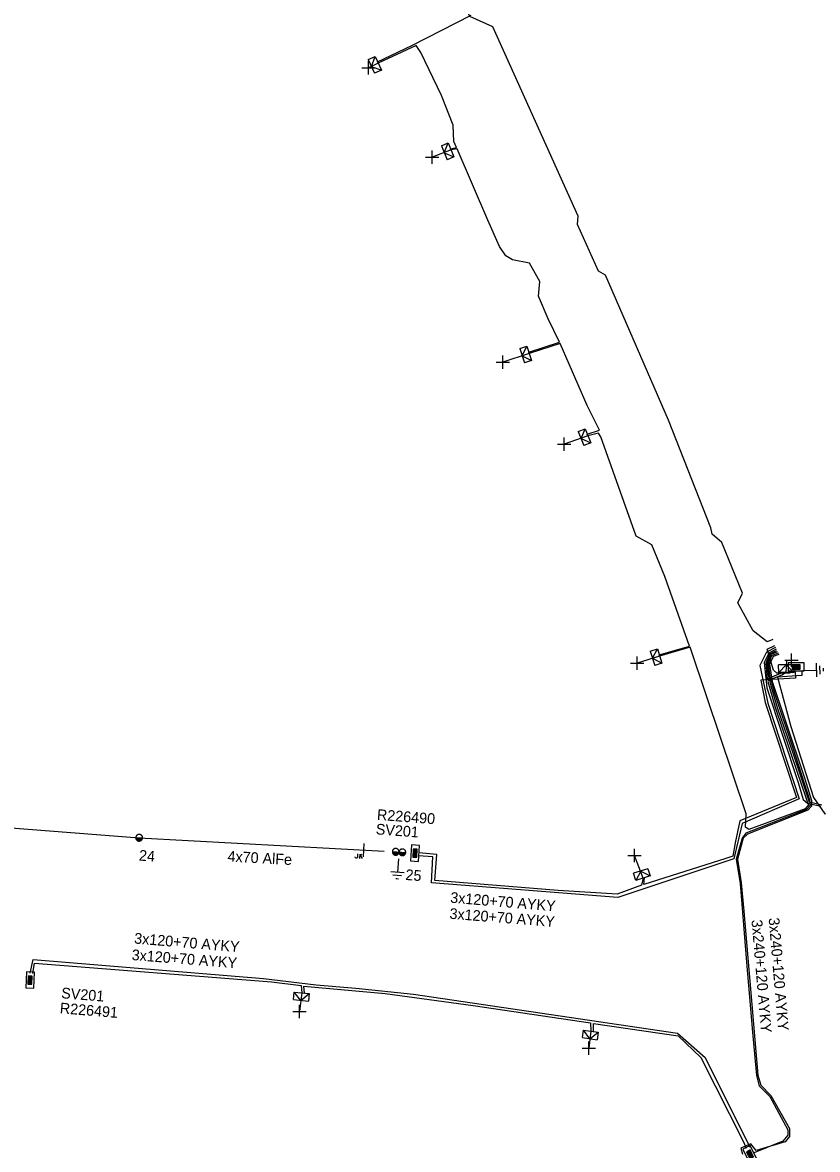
# Model space of a CAD drawing. Extents: x -544780 to -541582, y -1198995 to -1196551.
# Drawn here: x -542723.3 to -542649.1, y -1198255 to -1198149.8 of the extents above; entities that cross this region are included whole.
import ezdxf

# ---------------------------------------------------------------- set-up
doc = ezdxf.new("R2010")
doc.units = 0
for name, color, linetype in [('Vrstva 1', 7, 'Continuous'), ('Vrstva 13', 7, 'Continuous'), ('Vrstva 14', 7, 'Continuous'), ('Vrstva 15', 7, 'Continuous'), ('Vrstva 18', 7, 'Continuous'), ('Vrstva 2', 7, 'Continuous'), ('Vrstva 28', 7, 'Continuous'), ('Vrstva 29', 7, 'Continuous'), ('Vrstva 30', 7, 'Continuous'), ('Vrstva 31', 7, 'Continuous'), ('Vrstva 34', 7, 'Continuous'), ('Vrstva 5', 7, 'Continuous'), ('Vrstva 59', 7, 'Continuous'), ('Vrstva 6', 7, 'Continuous'), ('Vrstva 8', 7, 'Continuous'), ('Vrstva 9', 7, 'Continuous')]:
    doc.layers.add(name, color=color, linetype=linetype)

# ---------------------------------------------------------------- blocks, each defined once
blk = doc.blocks.new('NN440')
at = {"layer": 'Vrstva 2'}
for points in [[(0.63, 0), (0.63, 0.06), (0.62, 0.13), (0.6, 0.19), (0.58, 0.25), (0.55, 0.31), (0.51, 0.37), (0.47, 0.42), (0.42, 0.46), (0.37, 0.51), (0.32, 0.54), (0.26, 0.57), (0.2, 0.59), (0.13, 0.61), (0.07, 0.62), (0, 0.63), (-0.06, 0.62), (-0.13, 0.61), (-0.19, 0.59), (-0.26, 0.57), (-0.31, 0.54), (-0.37, 0.51), (-0.42, 0.46), (-0.47, 0.42), (-0.51, 0.37), (-0.54, 0.31), (-0.57, 0.25), (-0.6, 0.19), (-0.62, 0.13), (-0.63, 0.06), (-0.63, 0), (-0.63, -0.07), (-0.62, -0.14), (-0.6, -0.2), (-0.57, -0.26), (-0.54, -0.32), (-0.51, -0.37), (-0.47, -0.43), (-0.42, -0.47), (-0.37, -0.51), (-0.31, -0.55), (-0.26, -0.58), (-0.19, -0.6), (-0.13, -0.62), (-0.06, -0.63), (0, -0.63), (0.07, -0.63), (0.13, -0.62), (0.2, -0.6), (0.26, -0.58), (0.32, -0.55), (0.37, -0.51), (0.42, -0.47), (0.47, -0.43), (0.51, -0.37), (0.55, -0.32), (0.58, -0.26), (0.6, -0.2), (0.62, -0.14), (0.63, -0.07), (0.63, 0)], [(-0.63, 0), (0.63, 0)], [(-0.6, -0.18), (0.57, -0.18)], [(-0.51, -0.32), (0.5, -0.32)], [(-0.37, -0.47), (0.35, -0.47)]]:
    blk.add_lwpolyline(points, dxfattribs=at)
blk = doc.blocks.new('NN450')
at = {"layer": 'Vrstva 2'}
for points in [[(0, 0), (0, 0.07), (-0.01, 0.13), (-0.03, 0.19), (-0.05, 0.25), (-0.08, 0.31), (-0.12, 0.37), (-0.16, 0.42), (-0.21, 0.46), (-0.26, 0.51), (-0.31, 0.54), (-0.37, 0.57), (-0.43, 0.59), (-0.5, 0.61), (-0.56, 0.62), (-0.63, 0.62), (-0.69, 0.62), (-0.75, 0.61), (-0.82, 0.59), (-0.88, 0.57), (-0.94, 0.54), (-0.99, 0.51), (-1.04, 0.46), (-1.09, 0.42), (-1.13, 0.37), (-1.17, 0.31), (-1.2, 0.25), (-1.22, 0.19), (-1.24, 0.13), (-1.25, 0.07), (-1.25, 0), (-1.25, -0.07), (-1.24, -0.13), (-1.22, -0.19), (-1.2, -0.25), (-1.17, -0.31), (-1.13, -0.37), (-1.09, -0.42), (-1.04, -0.46), (-0.99, -0.51), (-0.94, -0.54), (-0.88, -0.57), (-0.82, -0.59), (-0.75, -0.61), (-0.69, -0.62), (-0.62, -0.63), (-0.56, -0.62), (-0.5, -0.61), (-0.43, -0.59), (-0.37, -0.57), (-0.31, -0.54), (-0.26, -0.51), (-0.21, -0.46), (-0.16, -0.42), (-0.12, -0.37), (-0.08, -0.31), (-0.05, -0.25), (-0.03, -0.19), (-0.01, -0.13), (0, -0.07), (0, 0)], [(1.25, 0), (1.25, 0.07), (1.24, 0.13), (1.22, 0.19), (1.2, 0.25), (1.17, 0.31), (1.13, 0.37), (1.09, 0.42), (1.04, 0.46), (0.99, 0.51), (0.94, 0.54), (0.88, 0.57), (0.82, 0.59), (0.75, 0.61), (0.69, 0.62), (0.62, 0.62), (0.56, 0.62), (0.5, 0.61), (0.43, 0.59), (0.37, 0.57), (0.31, 0.54), (0.26, 0.51), (0.21, 0.46), (0.16, 0.42), (0.12, 0.37), (0.08, 0.31), (0.05, 0.25), (0.03, 0.19), (0.01, 0.13), (0, 0.07), (0, 0), (0, -0.07), (0.01, -0.13), (0.03, -0.19), (0.05, -0.25), (0.08, -0.31), (0.12, -0.37), (0.16, -0.42), (0.21, -0.46), (0.26, -0.51), (0.31, -0.54), (0.37, -0.57), (0.43, -0.59), (0.5, -0.61), (0.56, -0.62), (0.63, -0.63), (0.69, -0.62), (0.75, -0.61), (0.82, -0.59), (0.88, -0.57), (0.94, -0.54), (0.99, -0.51), (1.04, -0.46), (1.09, -0.42), (1.13, -0.37), (1.17, -0.31), (1.2, -0.25), (1.22, -0.19), (1.24, -0.13), (1.25, -0.07), (1.25, 0)], [(-1.25, 0), (1.25, 0)], [(-1.23, -0.16), (-0.02, -0.16)], [(-1.16, -0.32), (-0.09, -0.32)], [(-1.03, -0.47), (-0.22, -0.47)], [(0.02, -0.16), (1.23, -0.16)], [(0.09, -0.32), (1.16, -0.32)], [(0.22, -0.47), (1.03, -0.47)]]:
    blk.add_lwpolyline(points, dxfattribs=at)
blk = doc.blocks.new('NN840')
at = {"layer": 'Vrstva 15'}
for points in [[(0, 0.62), (0, -0.63)], [(-0.75, -0.71), (-0.75, -0.66)], [(-0.73, -0.76), (-0.75, -0.71)], [(-0.66, -0.8), (-0.73, -0.76)], [(-0.63, -0.8), (-0.66, -0.8)], [(-0.56, -0.76), (-0.63, -0.8)], [(-0.54, -0.71), (-0.56, -0.76)], [(-0.54, -0.38), (-0.54, -0.71)], [(-0.33, -0.38), (-0.33, -0.8)], [(-0.33, -0.64), (-0.13, -0.38)], [(-0.26, -0.56), (-0.09, -0.8)]]:
    blk.add_lwpolyline(points, dxfattribs=at)
blk = doc.blocks.new('NN800')
at = {"layer": 'Vrstva 1'}
for points in [[(-0.44, 0.44), (0.44, -0.44)], [(-0.44, -0.44), (0.44, 0.44)]]:
    blk.add_lwpolyline(points, dxfattribs=at)
blk = doc.blocks.new('NN620')
at = {"layer": 'Vrstva 8'}
for points in [[(0.75, 0), (-0.75, 0)], [(-0.75, 0), (-0.75, -0.75)], [(0.75, -0.75), (0.75, 0)], [(-0.75, -0.75), (0.75, -0.75)], [(0.37, -0.18), (-0.38, -0.18)], [(-0.38, -0.18), (-0.38, -0.56)], [(-0.38, -0.56), (0.37, -0.56)], [(0.32, -0.23), (-0.33, -0.23)], [(-0.33, -0.23), (-0.33, -0.51)], [(-0.33, -0.51), (0.32, -0.51)], [(0.27, -0.27), (-0.28, -0.27)], [(-0.28, -0.27), (-0.28, -0.46)], [(-0.28, -0.46), (0.27, -0.46)], [(0.23, -0.32), (-0.23, -0.32)], [(-0.23, -0.32), (-0.23, -0.42)], [(-0.23, -0.42), (0.23, -0.42)], [(-0.19, -0.37), (0.19, -0.37)], [(0.23, -0.42), (0.23, -0.32)], [(0.27, -0.46), (0.27, -0.27)], [(0.32, -0.51), (0.32, -0.23)], [(0.37, -0.56), (0.37, -0.18)]]:
    blk.add_lwpolyline(points, dxfattribs=at)
blk = doc.blocks.new('NN630')
at = {"layer": 'Vrstva 9'}
for points in [[(0, -0.7), (-0.7, 0)], [(-0.7, -0.7), (-0.7, 0), (0.7, 0), (0.7, -0.7)], [(-0.7, -0.7), (0.7, -0.7)], [(0, -0.7), (0.7, 0)]]:
    blk.add_lwpolyline(points, dxfattribs=at)
blk = doc.blocks.new('NN810')
at = {"layer": 'Vrstva 14'}
for points in [[(0, -0.64), (0, -1.89)], [(0.63, -1.89), (-0.62, -1.89)], [(0.39, -2.2), (-0.4, -2.2)], [(0, -2.52), (-0.12, -2.52)], [(0.14, -2.52), (0, -2.52)]]:
    blk.add_lwpolyline(points, dxfattribs=at)

msp = doc.modelspace()

# ---------------------------------------------------------------- linework, layer by layer
at = {"layer": 'Vrstva 1'}
msp.add_lwpolyline([(-542924.66, -1198163.13), (-542924.66, -1198163.13), (-542896.04, -1198168.84), (-542867.06, -1198175.37), (-542845.56, -1198183.09), (-542822.54, -1198194.62), (-542796.23, -1198208.43), (-542764.5, -1198219.99), (-542737.2, -1198223.93), (-542712.46, -1198225.86), (-542689.58, -1198227.12)], dxfattribs=at)
at = {"layer": 'Vrstva 5'}
for points in [[(-542653.33, -1198207.35), (-542653.84, -1198207.58), (-542655.14, -1198206.56), (-542656.57, -1198203.94), (-542656.14, -1198203.05), (-542658.08, -1198198.3), (-542658.97, -1198197.55), (-542659.11, -1198196.95), (-542663.05, -1198186.9), (-542668.93, -1198173.36), (-542669.58, -1198173.01), (-542671.54, -1198168.63), (-542671.49, -1198167.86), (-542679.46, -1198150.19), (-542681.61, -1198149.22), (-542687.1, -1198137.73), (-542691.76, -1198127.22), (-542694.15, -1198121.51), (-542693.1, -1198118.04), (-542690.73, -1198116.68), (-542691.15, -1198115.95)], [(-542652.99, -1198208.41), (-542653.64, -1198208.74), (-542653.96, -1198209.56), (-542653.84, -1198211.03), (-542652.4, -1198210.44), (-542652.07, -1198210.44), (-542652.47, -1198210.7), (-542653.74, -1198211.2), (-542653.77, -1198211.28), (-542653.09, -1198213.68), (-542651.03, -1198219.73), (-542650.72, -1198220.64), (-542650.18, -1198222.29), (-542649.98, -1198222.79), (-542650.31, -1198223.18), (-542655.54, -1198225.08), (-542655.86, -1198224.88), (-542655.8, -1198223.64), (-542659.46, -1198212.72), (-542661.03, -1198208.08), (-542663.88, -1198208.91), (-542663.93, -1198208.79), (-542661.09, -1198207.99), (-542663.41, -1198201.49), (-542664.61, -1198198.53), (-542666.08, -1198197.72), (-542669.37, -1198188.45), (-542669.58, -1198188.1), (-542670.57, -1198188.35), (-542670.64, -1198188.19), (-542669.5, -1198187.82), (-542670.65, -1198185.54), (-542673.15, -1198179.76), (-542676.05, -1198180.67), (-542676.1, -1198180.54), (-542673.22, -1198179.63), (-542674.28, -1198177.43), (-542675.18, -1198175.34), (-542675.07, -1198173.95), (-542676.02, -1198172.26), (-542677.6, -1198171.94), (-542678.23, -1198171.57), (-542678.83, -1198170.7), (-542679.93, -1198168.24), (-542682.78, -1198161.57), (-542683.34, -1198161.68), (-542683.39, -1198161.57), (-542682.84, -1198161.46), (-542683.09, -1198160.89), (-542683.15, -1198159.37), (-542684.25, -1198156.61), (-542686.17, -1198152.58), (-542686.59, -1198151.94), (-542690.14, -1198153.59), (-542690.21, -1198153.46), (-542687.01, -1198151.93), (-542681.48, -1198149.11)], [(-542650.6, -1198210.3), (-542650.61, -1198210.71), (-542652.88, -1198210.88), (-542651.64, -1198215.47), (-542649.51, -1198222.1), (-542648.46, -1198223.62), (-542647.26, -1198223.43), (-542635.89, -1198220.48), (-542626.84, -1198217.73), (-542616.9, -1198216.93), (-542616.69, -1198216.44), (-542618.41, -1198209.49), (-542618.22, -1198208.83), (-542616.16, -1198203.02), (-542614.91, -1198202.19), (-542612.49, -1198195.23), (-542612.24, -1198193.67), (-542610.57, -1198187.81), (-542608.13, -1198180.1), (-542607.72, -1198176.09), (-542606.66, -1198172.27), (-542606.02, -1198172.42)], [(-542653.07, -1198208.12), (-542653.92, -1198208.54), (-542654.52, -1198209.8), (-542653.79, -1198213.32), (-542650.85, -1198222.23), (-542656.19, -1198224.52), (-542656.96, -1198227.84), (-542667.79, -1198231.44), (-542685.18, -1198230.07), (-542685.04, -1198227.66), (-542686.39, -1198227.56)], [(-542653, -1198208.26), (-542653.69, -1198208.63), (-542654.12, -1198209.52), (-542653.88, -1198211.89), (-542650.96, -1198220.72), (-542650.47, -1198222.31), (-542650.08, -1198222.64), (-542648.84, -1198222.93)], [(-542651.73, -1198210.3), (-542651.73, -1198210.5), (-542652.93, -1198210.52), (-542653.24, -1198210.24), (-542653.84, -1198208.26), (-542653.12, -1198207.92)], [(-542652.82, -1198208.64), (-542653.43, -1198208.88), (-542653.74, -1198209.64), (-542653.61, -1198210.81), (-542653.17, -1198212.37), (-542651.41, -1198217.56), (-542649.88, -1198222.32), (-542649.83, -1198222.86), (-542650.17, -1198223.24), (-542655.84, -1198225.43), (-542656.18, -1198225.89), (-542656.74, -1198227.86), (-542656.36, -1198230.14), (-542655.76, -1198237.46), (-542655.2, -1198244), (-542654.84, -1198248.06), (-542654.58, -1198249), (-542653.59, -1198250.02), (-542651.91, -1198253.11), (-542651.91, -1198253.62), (-542652.39, -1198254.18), (-542655.14, -1198255.29)], [(-542652.77, -1198208.78), (-542653.29, -1198208.96), (-542653.63, -1198209.66), (-542653.37, -1198211.27), (-542652.23, -1198214.71), (-542650.33, -1198220.37), (-542649.7, -1198222.38), (-542649.7, -1198222.92), (-542650.05, -1198223.3), (-542655.68, -1198225.52), (-542656.08, -1198225.91), (-542656.6, -1198227.87), (-542656.26, -1198230.07), (-542656.02, -1198232.73), (-542655.28, -1198241.43), (-542654.7, -1198248.03), (-542654.44, -1198248.96), (-542653.49, -1198249.92), (-542651.75, -1198253.01), (-542651.75, -1198253.73), (-542652.15, -1198254.25), (-542654.86, -1198255.06), (-542655.38, -1198254.42), (-542656.3, -1198254.82), (-542656.16, -1198255.4)], [(-542652.91, -1198208.51), (-542653.52, -1198208.79), (-542653.86, -1198209.61), (-542653.72, -1198210.83), (-542653.5, -1198211.69), (-542652.89, -1198213.8), (-542651.43, -1198218.03), (-542649.93, -1198222.52), (-542648.74, -1198222.78)], [(-542651.24, -1198210.34), (-542651.21, -1198210.96), (-542654.45, -1198211.16), (-542654.04, -1198213.24), (-542651.1, -1198222.1), (-542656.41, -1198224.29), (-542656.82, -1198226.34), (-542657.05, -1198227.57), (-542657.69, -1198227.79), (-542665.36, -1198230.24), (-542665.28, -1198229.59), (-542665.43, -1198229.64), (-542665.56, -1198230.3), (-542667.84, -1198231.12), (-542673.34, -1198230.8), (-542684.86, -1198229.84), (-542684.68, -1198227.43), (-542686.36, -1198227.28)], [(-542722.64, -1198238.51), (-542722.36, -1198237.23), (-542700.84, -1198239.01), (-542695.94, -1198239.58), (-542692.23, -1198239.89), (-542686.84, -1198240.47), (-542662.21, -1198244.1), (-542659.64, -1198246.36), (-542655.46, -1198254.73)], [(-542722.39, -1198238.52), (-542722.24, -1198237.57), (-542700.1, -1198239.32), (-542697.34, -1198239.66), (-542697.29, -1198240.34), (-542697.04, -1198240.38), (-542697.08, -1198239.7), (-542689.51, -1198240.39), (-542681.29, -1198241.52), (-542670.33, -1198243.15), (-542670.3, -1198243.92), (-542670.06, -1198243.95), (-542670.05, -1198243.19), (-542662.16, -1198244.34), (-542660.02, -1198246.36), (-542656.05, -1198254.24), (-542655.8, -1198254.83)]]:
    msp.add_lwpolyline(points, dxfattribs=at)
at = {"layer": 'Vrstva 59'}
for points in [[(-542690.14, -1198153.59), (-542691.05, -1198154.01)], [(-542683.34, -1198161.68), (-542685.1, -1198162.37)], [(-542676.05, -1198180.67), (-542678.52, -1198181.49)], [(-542670.57, -1198188.35), (-542672.79, -1198189.15)], [(-542663.88, -1198208.91), (-542665.99, -1198209.57)], [(-542652.07, -1198210.44), (-542652.02, -1198209.33), (-542651.58, -1198209.3)], [(-542665.43, -1198229.64), (-542666.24, -1198227.53)], [(-542697.29, -1198240.34), (-542697.48, -1198242.09)], [(-542670.3, -1198243.92), (-542670.49, -1198245.49)]]:
    msp.add_lwpolyline(points, dxfattribs=at)

# ---------------------------------------------------------------- block references
at = {"layer": 'Vrstva 13', "xscale": 0.5}
for name, p, yscale, rotation in [('NN440', (-542712.46, -1198225.86), 0.5, -4.371969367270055), ('NN450', (-542688.2, -1198227.2), 0.5000000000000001, -4.433366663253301)]:
    msp.add_blockref(name, p, dxfattribs=dict(at, yscale=yscale, rotation=rotation))
at = {"layer": 'Vrstva 15'}
for p, rotation in [((-542651.14, -1198210.3), 92.50742329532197), ((-542688.2, -1198227.2), -4.433366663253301)]:
    msp.add_blockref('NN810', p, dxfattribs=dict(at, rotation=rotation))
at = {"layer": 'Vrstva 18', "rotation": -3.157358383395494}
msp.add_blockref('NN840', (-542691.51, -1198227.02), dxfattribs=at)
at = {"layer": 'Vrstva 28'}
for p, rotation in [((-542651.14, -1198210.3), -179.8631499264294), ((-542687.08, -1198227.28), 86.84400000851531), ((-542723.01, -1198239.13), 88.20600002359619), ((-542655.11, -1198255.26), -64.04013889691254)]:
    msp.add_blockref('NN620', p, dxfattribs=dict(at, rotation=rotation))
at = {"layer": 'Vrstva 31'}
for p, rotation in [((-542690.14, -1198153.59), -65.19365272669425), ((-542683.34, -1198161.68), -67.80043334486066), ((-542676.05, -1198180.67), -71.8270166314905), ((-542670.57, -1198188.35), -68.04613608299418), ((-542663.88, -1198208.91), -72.69538051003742), ((-542652.07, -1198210.44), -179.86314992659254), ((-542665.43, -1198229.64), -162.66240287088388), ((-542697.29, -1198240.34), -5.895230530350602), ((-542670.3, -1198243.92), -8.171338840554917)]:
    msp.add_blockref('NN630', p, dxfattribs=dict(at, rotation=rotation))
at = {"layer": 'Vrstva 34'}
for p, rotation in [((-542691.05, -1198154.01), 45), ((-542685.1, -1198162.37), 45), ((-542678.52, -1198181.49), 45), ((-542672.79, -1198189.15), 45), ((-542665.99, -1198209.57), 45), ((-542651.58, -1198209.3), 44.99999995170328), ((-542666.24, -1198227.53), 45), ((-542697.48, -1198242.09), 45.00000009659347), ((-542670.49, -1198245.49), 45)]:
    msp.add_blockref('NN800', p, dxfattribs=dict(at, rotation=rotation))

# ---------------------------------------------------------------- texts
at = {"layer": 'Vrstva 14'}
for s, rotation, p in [('24', 355.628, (-542712.5, -1198227.99)), ('25', 355.567, (-542687.63, -1198229.8))]:
    msp.add_text(s, height=1, rotation=rotation, dxfattribs=at).set_placement(p)
at = {"layer": 'Vrstva 2'}
msp.add_text('4x70 AlFe', height=1, rotation=356.843, dxfattribs=at).set_placement((-542704.23, -1198228.08))
at = {"layer": 'Vrstva 29'}
for s, rotation, p in [('R226490', 355.643, (-542690.29, -1198224.19)), ('R226491', 355.327, (-542719.89, -1198242.24))]:
    msp.add_text(s, height=1, rotation=rotation, dxfattribs=at).set_placement(p)
at = {"layer": 'Vrstva 30'}
for rotation, p in [(355.643, (-542690.4, -1198225.54)), (355.327, (-542719.76, -1198240.83))]:
    msp.add_text('SV201', height=1, rotation=rotation, dxfattribs=at).set_placement(p)
at = {"layer": 'Vrstva 6'}
for s, rotation, p in [('3x120+70 AYKY', 355.254, (-542683.45, -1198231.92)), ('3x120+70 AYKY', 355.507, (-542683.52, -1198233.42)), ('3x240+120 AYKY', 274.851, (-542653.71, -1198233.36)), ('3x240+120 AYKY', 274.885, (-542655.31, -1198233.55)), ('3x120+70 AYKY', 355.257, (-542712.95, -1198235.73)), ('3x120+70 AYKY', 355.488, (-542713.18, -1198237.27))]:
    msp.add_text(s, height=1, rotation=rotation, dxfattribs=at).set_placement(p)

doc.saveas('drawing.dxf')
